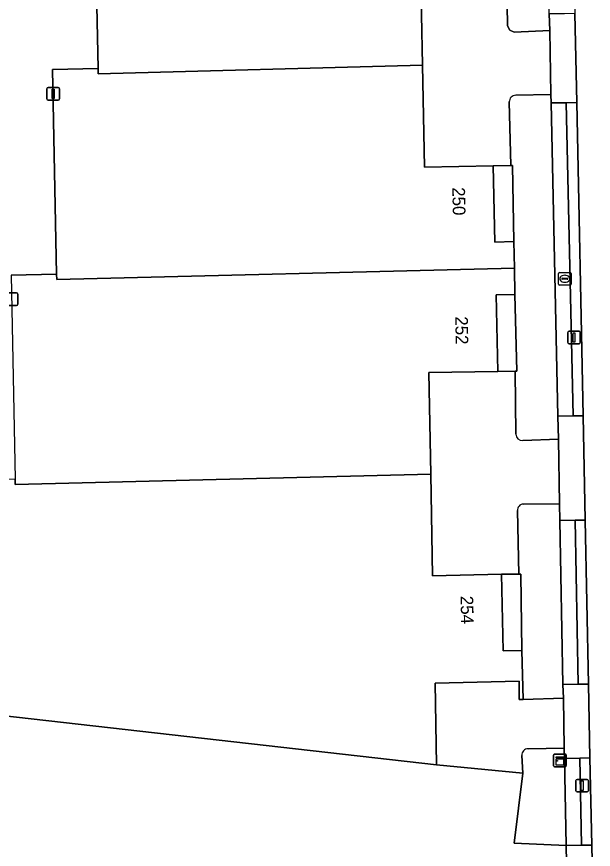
# Model space of a CAD drawing. Extents: x 161385 to 162589, y 388479 to 389756.
# Drawn here: x 162447.9 to 162493.6, y 388892.6 to 388958.5 of the extents above; entities that cross this region are included whole.
import ezdxf

# ---------------------------------------------------------------- set-up
doc = ezdxf.new("R2010")
doc.units = 0
for name, color, linetype in [('IMGEO_Berm_groen', 7, 'Continuous'), ('IMGEO_Brandkraan', 7, 'Continuous'), ('IMGEO_Erf', 7, 'Continuous'), ('IMGEO_Groenvoorziening', 7, 'Continuous'), ('IMGEO_Haag', 7, 'Continuous'), ('IMGEO_Kast', 7, 'Continuous'), ('IMGEO_Lichtmast', 7, 'Continuous'), ('IMGEO_Pand', 7, 'Continuous'), ('IMGEO_Pand_nummerreeks', 7, 'Continuous'), ('IMGEO_Pand_overbouw', 7, 'Continuous'), ('IMGEO_Parkeervlak_open', 7, 'Continuous'), ('IMGEO_Rijbaan_lokaal_gesloten', 7, 'Continuous'), ('IMGEO_Rijbaan_lokaal_open', 7, 'Continuous'), ('IMGEO_Voetpad_open', 7, 'Continuous')]:
    doc.layers.add(name, color=color, linetype=linetype)

msp = doc.modelspace()

# ---------------------------------------------------------------- linework, layer by layer
at = {"layer": 'IMGEO_Berm_groen'}
for points in [[(162492.294, 388951.732), (162491.451, 388951.716), (162492.005, 388926.925), (162492.794, 388926.923)], [(162492.96, 388918.653), (162492.161, 388918.654), (162492.409, 388905.648), (162493.222, 388905.666)], [(162493.34, 388899.826), (162492.544, 388899.81), (162492.683, 388892.898), (162493.479, 388892.905)]]:
    msp.add_lwpolyline(points, close=True, dxfattribs=at)
at = {"layer": 'IMGEO_Brandkraan'}
for p, q in [((162490.852, 388937.343), (162490.852, 388938.195)), ((162490.927, 388938.269), (162491.779, 388938.269)), ((162491.111, 388937.763), (162491.111, 388937.775)), ((162491.549, 388937.726), (162491.151, 388937.726)), ((162491.154, 388937.812), (162491.552, 388937.812)), ((162491.34, 388938.049), (162491.365, 388938.049)), ((162491.595, 388937.775), (162491.595, 388937.763)), ((162491.853, 388938.195), (162491.853, 388937.343)), ((162491.779, 388937.269), (162490.927, 388937.269)), ((162491.363, 388937.489), (162491.338, 388937.489))]:
    msp.add_line(p, q, dxfattribs=at)
for points in [[(162490.852, 388937.343), (162490.852, 388938.195)], [(162490.927, 388938.269), (162491.779, 388938.269)], [(162491.853, 388938.195), (162491.853, 388937.343)], [(162491.779, 388937.269), (162490.927, 388937.269)]]:
    msp.add_lwpolyline(points, dxfattribs=at)
for centre, radius, start, end in [((162490.929, 388938.193), 0.0765, 91.55205, 178.44795), ((162490.929, 388938.193), 0.0765, 91.55205, 178.44795), ((162491.151, 388937.772), 0.0403, 85.87752, 175.75265), ((162491.148, 388937.762), 0.0366, 178.93798, 274.71019), ((162491.552, 388937.769), 0.043, 264.86636, 352.45326), ((162491.556, 388937.774), 0.0386, 1.73085, 96.63898), ((162491.777, 388938.193), 0.0765, 1.55205, 88.44795), ((162491.777, 388938.193), 0.0765, 1.55205, 88.44795), ((162490.929, 388937.345), 0.0765, 181.55205, 268.44795), ((162490.929, 388937.345), 0.0765, 181.55205, 268.44795), ((162491.777, 388937.345), 0.0765, 271.55205, 358.44795), ((162491.777, 388937.345), 0.0765, 271.55205, 358.44795)]:
    msp.add_arc(centre, radius, start, end, dxfattribs=at)
for centre, major_axis, ratio, start_param, end_param in [((162491.339, 388937.769), (-0.387, 0.002), 0.722429, 4.712389, 7.853982), ((162491.364, 388937.769), (-0.39, 0.002), 0.717154, 1.570796, 4.712389)]:
    msp.add_ellipse(centre, major_axis=major_axis, ratio=ratio, start_param=start_param, end_param=end_param, dxfattribs=at)
at = {"layer": 'IMGEO_Erf'}
for points in [[(162485.687, 388946.726), (162485.808, 388940.676), (162487.321, 388940.712), (162487.209, 388946.749), (162487.066, 388946.747)], [(162487.413, 388930.46), (162487.545, 388930.463), (162487.403, 388936.53), (162485.915, 388936.505), (162486.036, 388930.431)], [(162486.343, 388914.365), (162486.46, 388908.299), (162487.956, 388908.337), (162487.859, 388914.38), (162487.712, 388914.379)]]:
    msp.add_lwpolyline(points, close=True, dxfattribs=at)
msp.add_lwpolyline([(162491.565, 388887.495), (162491.458, 388892.887), (162487.348, 388893.065), (162488.017, 388898.612), (162481.178, 388899.266), (162431.867, 388904.877), (162382.772, 388910.464), (162382.804, 388910.563), (162372.768, 388911.699), (162372.602, 388911.097), (162369.717, 388898.438), (162364.588, 388875.934)], dxfattribs=at)
at = {"layer": 'IMGEO_Groenvoorziening'}
for points in [[(162486.34, 388984.168), (162486.474, 388979.141), (162486.603, 388979.144), (162486.699, 388973.085), (162486.74, 388970.982), (162486.781, 388968.908), (162486.738, 388962.839), (162486.818, 388957.815), (162486.995, 388957.473), (162487.344, 388957.311), (162490.163, 388957.43), (162490.121, 388958.751), (162489.634, 388983.74), (162489.607, 388984.73), (162486.835, 388984.698)], [(162490.236, 388952.36), (162487.461, 388952.307)], [(162490.263, 388951.7), (162490.236, 388952.36)], [(162486.954, 388951.773), (162487.066, 388946.747)], [(162490.807, 388926.886), (162490.263, 388951.7)], [(162487.066, 388946.747), (162487.209, 388946.749), (162487.321, 388940.712)], [(162487.321, 388940.712), (162487.362, 388938.607)], [(162487.362, 388938.607), (162487.403, 388936.53)], [(162487.403, 388936.53), (162487.545, 388930.463), (162487.413, 388930.46)], [(162487.413, 388930.46), (162487.474, 388925.46)], [(162490.838, 388925.053), (162490.807, 388926.886)], [(162488.013, 388924.952), (162490.838, 388925.053)], [(162487.596, 388919.403), (162487.712, 388914.379), (162487.859, 388914.38), (162487.956, 388908.337), (162488.039, 388904.453), (162491.239, 388904.562), (162491.198, 388905.629), (162490.955, 388918.63), (162490.931, 388919.938), (162488.072, 388919.924)], [(162487.958, 388900.009), (162488.017, 388898.612), (162487.348, 388893.065), (162491.458, 388892.887), (162491.322, 388899.785), (162491.306, 388900.594), (162488.434, 388900.551)]]:
    msp.add_lwpolyline(points, dxfattribs=at)
for centre, radius, start, end in [((162487.463, 388951.798), 0.509, 90.19128, 182.78017), ((162487.998, 388925.476), 0.524, 181.76456, 271.62732), ((162488.081, 388919.438), 0.486, 91.02236, 184.14627), ((162488.436, 388900.069), 0.482, 90.26148, 187.15745)]:
    msp.add_arc(centre, radius, start, end, dxfattribs=at)
at = {"layer": 'IMGEO_Haag'}
msp.add_lwpolyline([(162487.596, 388919.403), (162487.712, 388914.379), (162487.859, 388914.38), (162487.956, 388908.337), (162488.039, 388904.453), (162491.239, 388904.562), (162491.198, 388905.629), (162490.955, 388918.63), (162490.931, 388919.938), (162488.072, 388919.924)], dxfattribs=at)
msp.add_arc((162488.081, 388919.438), 0.486, 91.02236, 184.14627, dxfattribs=at)
at = {"layer": 'IMGEO_Kast'}
for p, q in [((162490.459, 388899.2), (162490.459, 388900.041)), ((162490.459, 388900.041), (162490.459, 388899.2)), ((162490.534, 388900.125), (162491.375, 388900.125)), ((162491.375, 388900.125), (162490.534, 388900.125)), ((162491.459, 388900.05), (162491.459, 388899.209)), ((162491.459, 388899.209), (162491.459, 388900.05)), ((162491.384, 388899.125), (162490.543, 388899.125)), ((162490.543, 388899.125), (162491.384, 388899.125))]:
    msp.add_line(p, q, dxfattribs=at)
for points in [[(162490.654, 388899.915), (162491.254, 388899.915), (162491.254, 388899.83), (162490.654, 388899.83), (162490.654, 388899.915)], [(162490.654, 388899.74), (162491.254, 388899.74), (162491.254, 388899.251), (162490.654, 388899.251), (162490.654, 388899.74)]]:
    msp.add_lwpolyline(points, dxfattribs=at)
msp.add_circle((162490.738, 388899.589), 0.0377, dxfattribs=at)
for centre, start, end in [((162490.537, 388900.047), 92.4484, 184.28452), ((162490.537, 388900.047), 92.4484, 184.28452), ((162491.381, 388900.047), 2.4484, 94.28452), ((162491.381, 388900.047), 2.4484, 94.28452), ((162490.537, 388899.203), 182.4484, 274.28452), ((162490.537, 388899.203), 182.4484, 274.28452), ((162491.381, 388899.203), 272.4484, 4.28452), ((162491.381, 388899.203), 272.4484, 4.28452)]:
    msp.add_arc(centre, 0.0779, start, end, dxfattribs=at)
at = {"layer": 'IMGEO_Lichtmast'}
for p, q in [((162450.337, 388952.025), (162450.337, 388952.825)), ((162450.337, 388952.825), (162450.337, 388952.025)), ((162450.437, 388952.925), (162451.227, 388952.925)), ((162451.227, 388952.925), (162450.437, 388952.925)), ((162451.327, 388952.825), (162451.327, 388952.025)), ((162451.327, 388952.025), (162451.327, 388952.825)), ((162451.227, 388951.925), (162450.437, 388951.925)), ((162450.437, 388951.925), (162451.227, 388951.925)), ((162447.153, 388936.649), (162447.943, 388936.649)), ((162447.943, 388936.649), (162447.153, 388936.649)), ((162448.043, 388936.549), (162448.043, 388935.749)), ((162448.043, 388935.749), (162448.043, 388936.549)), ((162447.943, 388935.649), (162447.153, 388935.649)), ((162447.153, 388935.649), (162447.943, 388935.649)), ((162491.585, 388932.715), (162491.585, 388933.515)), ((162491.585, 388933.515), (162491.585, 388932.715)), ((162491.685, 388933.615), (162492.475, 388933.615)), ((162492.475, 388933.615), (162491.685, 388933.615)), ((162492.575, 388933.515), (162492.575, 388932.715)), ((162492.575, 388932.715), (162492.575, 388933.515)), ((162492.475, 388932.615), (162491.685, 388932.615)), ((162491.685, 388932.615), (162492.475, 388932.615)), ((162492.323, 388898.12), (162493.113, 388898.12)), ((162493.113, 388898.12), (162492.323, 388898.12)), ((162492.223, 388897.22), (162492.223, 388898.02)), ((162492.223, 388898.02), (162492.223, 388897.22)), ((162493.213, 388898.02), (162493.213, 388897.22)), ((162493.213, 388897.22), (162493.213, 388898.02)), ((162493.113, 388897.12), (162492.323, 388897.12)), ((162492.323, 388897.12), (162493.113, 388897.12))]:
    msp.add_line(p, q, dxfattribs=at)
for points in [[(162450.757, 388952.8), (162450.907, 388952.8), (162450.907, 388952.05), (162450.757, 388952.05), (162450.757, 388952.8)], [(162492.005, 388933.49), (162492.155, 388933.49), (162492.155, 388932.74), (162492.005, 388932.74), (162492.005, 388933.49)], [(162492.643, 388897.995), (162492.793, 388897.995), (162492.793, 388897.245), (162492.643, 388897.245), (162492.643, 388897.995)]]:
    msp.add_lwpolyline(points, dxfattribs=at)
for centre, start, end in [((162450.437, 388952.825), 90, 180), ((162450.437, 388952.825), 90, 180), ((162451.227, 388952.825), 0, 90), ((162451.227, 388952.825), 360, 90), ((162450.437, 388952.025), 180, 270), ((162450.437, 388952.025), 180, 270), ((162451.227, 388952.025), 270, 0), ((162451.227, 388952.025), 270, 0), ((162447.943, 388936.549), 0, 90), ((162447.943, 388936.549), 360, 90), ((162447.943, 388935.749), 270, 0), ((162447.943, 388935.749), 270, 0), ((162491.685, 388933.515), 90, 180), ((162491.685, 388933.515), 90, 180), ((162492.475, 388933.515), 0, 90), ((162492.475, 388933.515), 360, 90), ((162491.685, 388932.715), 180, 270), ((162491.685, 388932.715), 180, 270), ((162492.475, 388932.715), 270, 0), ((162492.475, 388932.715), 270, 0), ((162492.323, 388898.02), 90, 180), ((162492.323, 388898.02), 90, 180), ((162493.113, 388898.02), 0, 90), ((162493.113, 388898.02), 360, 90), ((162492.323, 388897.22), 180, 270), ((162492.323, 388897.22), 180, 270), ((162493.113, 388897.22), 270, 0), ((162493.113, 388897.22), 270, 0)]:
    msp.add_arc(centre, 0.1, start, end, dxfattribs=at)
at = {"layer": 'IMGEO_Pand'}
for points in [[(162454.396, 388954.421), (162454.405, 388954.001), (162480.076, 388954.684), (162479.919, 388962.732), (162485.411, 388962.828), (162485.287, 388968.877), (162486.781, 388968.908), (162486.74, 388970.982), (162457.677, 388970.262), (162457.669, 388970.682), (162454.065, 388970.609)], [(162454.396, 388954.421), (162450.794, 388954.344), (162451.11, 388938.136), (162451.118, 388937.716), (162487.362, 388938.607), (162487.321, 388940.712), (162485.808, 388940.676), (162485.687, 388946.726), (162480.234, 388946.617), (162480.076, 388954.684), (162454.405, 388954.001)], [(162480.727, 388922.289), (162480.576, 388930.353), (162486.036, 388930.431), (162485.915, 388936.505), (162487.403, 388936.53), (162487.362, 388938.607), (162451.118, 388937.716), (162451.11, 388938.136), (162447.511, 388938.068), (162447.818, 388921.907), (162447.826, 388921.487)], [(162434.266, 388927.005), (162431.867, 388904.877), (162481.178, 388899.266), (162481.07, 388905.753), (162487.727, 388905.902), (162487.729, 388904.452), (162488.039, 388904.453), (162487.956, 388908.337), (162486.46, 388908.299), (162486.343, 388914.365), (162480.877, 388914.228), (162480.727, 388922.289), (162447.826, 388921.487), (162447.818, 388921.907), (162442.96, 388921.792), (162442.855, 388927.169)]]:
    msp.add_lwpolyline(points, close=True, dxfattribs=at)
at = {"layer": 'IMGEO_Pand_overbouw'}
for points in [[(162487.209, 388946.749), (162487.066, 388946.747), (162485.687, 388946.726), (162485.808, 388940.676), (162487.321, 388940.712)], [(162487.403, 388936.53), (162485.915, 388936.505), (162486.036, 388930.431), (162487.416, 388930.459), (162487.545, 388930.463)], [(162487.859, 388914.38), (162487.712, 388914.379), (162486.343, 388914.365), (162486.46, 388908.299), (162487.956, 388908.337)]]:
    msp.add_lwpolyline(points, close=True, dxfattribs=at)
at = {"layer": 'IMGEO_Parkeervlak_open'}
for points in [[(162485.411, 388962.828), (162479.919, 388962.732), (162480.076, 388954.684)], [(162490.163, 388957.43), (162487.344, 388957.311), (162486.995, 388957.473), (162486.818, 388957.815), (162486.738, 388962.839)], [(162490.236, 388952.36), (162490.163, 388957.43)], [(162480.076, 388954.684), (162480.234, 388946.617), (162485.687, 388946.726)], [(162487.461, 388952.307), (162490.236, 388952.36)], [(162487.066, 388946.747), (162486.954, 388951.773)], [(162485.687, 388946.726), (162487.066, 388946.747)], [(162487.474, 388925.46), (162487.413, 388930.46), (162486.036, 388930.431), (162480.576, 388930.353), (162480.727, 388922.289), (162480.877, 388914.228), (162486.343, 388914.365), (162487.712, 388914.379), (162487.596, 388919.403)], [(162488.072, 388919.924), (162490.931, 388919.938), (162490.838, 388925.053), (162488.013, 388924.952)]]:
    msp.add_lwpolyline(points, dxfattribs=at)
for centre, radius, start, end in [((162487.463, 388951.798), 0.509, 90.19128, 182.78017), ((162487.998, 388925.476), 0.524, 181.76456, 271.62732), ((162488.081, 388919.438), 0.486, 91.02236, 184.14627)]:
    msp.add_arc(centre, radius, start, end, dxfattribs=at)
at = {"layer": 'IMGEO_Rijbaan_lokaal_gesloten'}
msp.add_lwpolyline([(162490.951, 389018.401), (162491.156, 389008.259), (162491.322, 389000), (162491.505, 388990.892), (162491.649, 388983.772), (162492.152, 388958.778), (162492.294, 388951.732), (162492.794, 388926.923), (162492.96, 388918.653), (162493.222, 388905.666), (162493.34, 388899.826), (162493.479, 388892.905), (162493.608, 388886.494)], dxfattribs=at)
at = {"layer": 'IMGEO_Rijbaan_lokaal_open'}
for points in [[(162447.511, 388938.068), (162451.11, 388938.136), (162450.794, 388954.344), (162454.396, 388954.421), (162454.065, 388970.609), (162457.669, 388970.682), (162457.367, 388986.884), (162460.953, 388986.972), (162460.695, 389000), (162460.632, 389003.165), (162464.289, 389003.224), (162464.312, 389004.165), (162464.21, 389009.005), (162484.537, 389009.425), (162484.565, 389009.708), (162485.013, 389009.74), (162485.342, 389009.756), (162486.298, 389009.744), (162487.248, 389009.648), (162488.187, 389009.466), (162489.105, 389009.202), (162488.94, 389017.541)], [(162488.434, 388900.551), (162491.306, 388900.594), (162491.239, 388904.562), (162488.039, 388904.453), (162487.729, 388904.452), (162487.727, 388905.902), (162481.07, 388905.753), (162481.178, 388899.266), (162488.017, 388898.612), (162487.958, 388900.009)]]:
    msp.add_lwpolyline(points, dxfattribs=at)
msp.add_arc((162488.436, 388900.069), 0.482, 90.26148, 187.15745, dxfattribs=at)
at = {"layer": 'IMGEO_Voetpad_open'}
for points in [[(162491.451, 388951.716), (162492.294, 388951.732), (162492.152, 388958.778), (162491.33, 388958.751), (162490.121, 388958.751), (162490.163, 388957.43), (162490.236, 388952.36), (162490.263, 388951.7)], [(162492.005, 388926.925), (162491.451, 388951.716), (162490.263, 388951.7), (162490.807, 388926.886)], [(162492.161, 388918.654), (162492.96, 388918.653), (162492.794, 388926.923), (162492.005, 388926.925), (162490.807, 388926.886), (162490.838, 388925.053), (162490.931, 388919.938), (162490.955, 388918.63)], [(162491.198, 388905.629), (162492.409, 388905.648), (162492.161, 388918.654), (162490.955, 388918.63)], [(162493.34, 388899.826), (162493.222, 388905.666), (162492.409, 388905.648), (162491.198, 388905.629), (162491.239, 388904.562), (162491.306, 388900.594), (162491.322, 388899.785), (162492.544, 388899.81)], [(162491.458, 388892.887), (162492.683, 388892.898), (162492.544, 388899.81), (162491.322, 388899.785)], [(162491.585, 388886.489), (162492.812, 388886.492), (162493.608, 388886.494), (162493.479, 388892.905), (162492.683, 388892.898), (162491.458, 388892.887), (162491.565, 388887.495)]]:
    msp.add_lwpolyline(points, close=True, dxfattribs=at)

# ---------------------------------------------------------------- texts
at = {"layer": 'IMGEO_Pand_nummerreeks'}
for s, rotation, p in [('250', 271.14576, (162482.441, 388945.011)), ('252', 271.14123, (162482.669, 388934.784)), ('254', 271.10497, (162483.095, 388912.647))]:
    msp.add_text(s, height=1, rotation=rotation, dxfattribs=at).set_placement(p)

doc.saveas('drawing.dxf')
